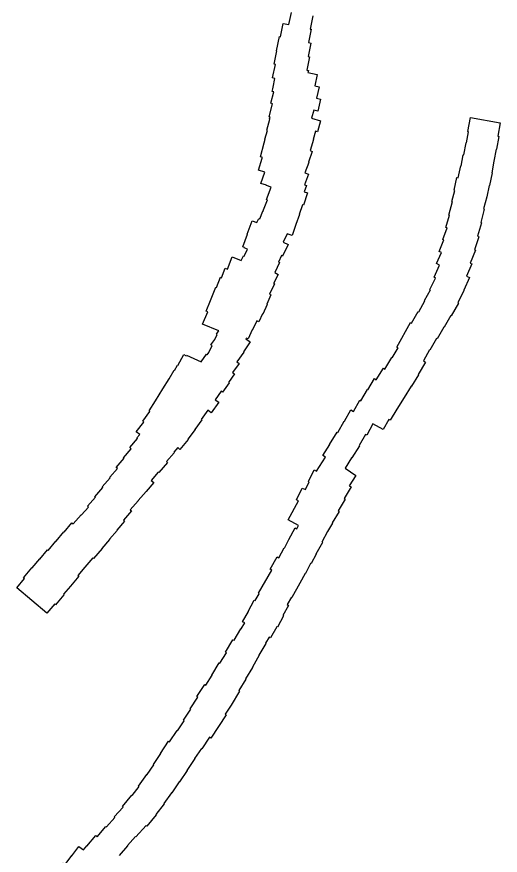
# Model space of a CAD drawing. Extents: x 2650582 to 3923188, y 277893 to 989177.
# Drawn here: x 3706821 to 3712066, y 488376 to 497463 of the extents above; entities that cross this region are included whole.
import ezdxf

# ---------------------------------------------------------------- set-up
doc = ezdxf.new("R2010")
doc.units = 0
doc.layers.add('Level 18', color=7, linetype='Continuous')
doc.layers.add('Level 3', color=7, linetype='Continuous')

msp = doc.modelspace()

# ---------------------------------------------------------------- linework, layer by layer
at = {"layer": 'Level 18'}
msp.add_lwpolyline([(3709980, 496859.6), (3710081.5, 496836.1)], dxfattribs=at)
at = {"layer": 'Level 3'}
for points in [[(3709534.8, 496232.7), (3709567.8, 496355.1), (3709564.8, 496356), (3709569.8, 496374.7), (3709557.8, 496377.9), (3709596.3, 496521), (3709578, 496525.9), (3709610.8, 496647.9), (3709593, 496651.5), (3709599.6, 496683.7), (3709598.9, 496683.9), (3709603.4, 496701.9), (3709622.6, 496795.9), (3709597.3, 496800.9), (3709627.1, 496946.8), (3709613.7, 496949.5), (3709643.3, 497094), (3709639.8, 497094.7), (3709671.2, 497248), (3709682.4, 497245.7), (3709712, 497390.2), (3709773.7, 497377.6), (3709801.1, 497510.2)], [(3710034.6, 497475), (3710005, 497330.2), (3710014.5, 497328.3), (3709985, 497183.7), (3710012.2, 497178.2), (3709982.5, 497033.2), (3709996.9, 497030.2), (3709967.1, 496885), (3709984.5, 496881.3), (3709980, 496859.6), (3710081.5, 496836.1), (3710053.6, 496714.8), (3710102.4, 496702.7), (3710072.1, 496581.4), (3710118.2, 496569.9), (3710086.2, 496441.8), (3710043.2, 496452.6), (3710019.1, 496362.6), (3710115.6, 496336.8), (3710083.5, 496217), (3710060.9, 496223), (3710036.6, 496132.3)], [(3710943.6, 493884.1), (3711092.4, 494148), (3711102.8, 494142.8), (3711174.7, 494269.3), (3711183.6, 494264.2), (3711249.5, 494383.4), (3711244.2, 494386.5), (3711309.8, 494502.6), (3711302.5, 494506.6), (3711364.8, 494632), (3711348.8, 494639.7), (3711408.6, 494772.5), (3711373.1, 494788.7), (3711428.1, 494909.3), (3711405.4, 494917.6), (3711454, 495045.9), (3711444.6, 495048.9), (3711488.9, 495175.3), (3711475.5, 495179.2), (3711514.5, 495312.8), (3711510.1, 495314), (3711547.1, 495461.1), (3711542.8, 495462.6), (3711573.3, 495581.6), (3711566.6, 495583.1), (3711596.6, 495720.4), (3711610.6, 495717.1), (3711638.6, 495846.1), (3711642.9, 495845.4), (3711665.9, 495967.2), (3711671.3, 495966.7), (3711695.9, 496097.1), (3711701, 496096.5), (3711722.7, 496217.1), (3711715.4, 496218.6), (3711744.4, 496371.5), (3712066.4, 496313.8)], [(3712066.4, 496313.8), (3712039.7, 496168.1), (3712049.8, 496166.3), (3712024.6, 496027.9), (3712022.1, 496028.3), (3711998.4, 495898.1), (3711996.5, 495898.4), (3711973.8, 495772.9), (3711977, 495772.4), (3711948.2, 495634.9), (3711946, 495635.3), (3711919.1, 495511.4), (3711920.3, 495511.1), (3711886.2, 495380.5), (3711890.8, 495379.2), (3711854, 495232.2), (3711861.7, 495230.1), (3711819.4, 495084.7), (3711834.6, 495078.9), (3711785.8, 494937), (3711797, 494933.3), (3711741.3, 494793.4), (3711759.2, 494784.8), (3711700, 494652.4), (3711731.9, 494636.7), (3711670.5, 494498.5), (3711672.5, 494497.4), (3711605.4, 494362.4), (3711611.7, 494358.6), (3711535.2, 494223.2), (3711530.3, 494225.7), (3711458.4, 494097.9), (3711454.3, 494100.3), (3711381.9, 493973.2), (3711373.8, 493977.7), (3711302.8, 493850.5), (3711299.6, 493851.8), (3711232.2, 493732.9)], [(3708634.7, 493803.5), (3708660.1, 493789.2), (3708663.5, 493796.7), (3708822.1, 493723.1), (3708879.6, 493805.3), (3708887.8, 493799.6), (3708905.7, 493825), (3708940.2, 493899.6), (3708928, 493908.1), (3708968.7, 493966.2), (3708993.9, 494020.7), (3708988.4, 494024.6), (3709010.1, 494055.5), (3709012.6, 494061), (3708837.9, 494133), (3708892.5, 494265.7), (3708875.8, 494272.6), (3708923.8, 494389.1), (3708922.4, 494389.7), (3708980.6, 494531.1), (3708988.5, 494527.8), (3709032.1, 494639.3), (3709043.4, 494634.9), (3709083.7, 494737.7), (3709106.6, 494728.8), (3709158.3, 494860.5), (3709255.2, 494822.6), (3709281.5, 494872), (3709289.3, 494867.9), (3709324.9, 494944.2), (3709289.7, 494960.6), (3709291.3, 494964.1), (3709272.9, 494971.2), (3709325.4, 495105.3), (3709320, 495107.5), (3709376.3, 495251.4), (3709424.9, 495232.3), (3709446.1, 495277.6), (3709457.3, 495272.4), (3709489.7, 495354.8), (3709491.7, 495353.9), (3709540.5, 495478.5), (3709530.3, 495482.7), (3709582.4, 495615.4), (3709531, 495635.4), (3709531.5, 495636.8), (3709470.8, 495657.7), (3709512.3, 495778.2), (3709444.3, 495799), (3709484.3, 495929.1), (3709483.4, 495929.5), (3709487.1, 495939.1), (3709464.8, 495945.1), (3709505.6, 496096.7), (3709505.9, 496096.6), (3709516.4, 496135.8), (3709514.1, 496136.4), (3709541.3, 496231), (3709534.8, 496232.7)], [(3710036.6, 496132.3), (3710039.1, 496131.5), (3710005, 496012.3), (3710027.5, 496004.6), (3709986.8, 495886.2), (3709990.1, 495884.9), (3709946.5, 495771.4), (3709986.1, 495757), (3709944.5, 495642.7), (3709964.5, 495635.8), (3709940.6, 495566.3), (3709976.3, 495554.1), (3709930.7, 495421.7), (3709921.8, 495424.8), (3709885.9, 495320.8), (3709887.6, 495320.2), (3709849.8, 495210.5), (3709848.3, 495211), (3709807.6, 495092.8), (3709753.7, 495111.4), (3709711.5, 495021), (3709764, 494996.5), (3709704.9, 494869.6), (3709695.1, 494874.2), (3709662.1, 494803.5), (3709672.9, 494798.4), (3709622.6, 494690.6), (3709658.5, 494671.5), (3709606.6, 494573.8), (3709617.7, 494568.6), (3709564.9, 494455.3), (3709579, 494448.7), (3709532.7, 494349.5), (3709539.3, 494346.5), (3709490.2, 494241.3), (3709487.2, 494242.8), (3709447.9, 494158.5)], [(3709447.9, 494158.5), (3709424.1, 494169.6), (3709378, 494070.8), (3709376.6, 494071.4), (3709330.6, 493972.6), (3709313.7, 493980.5), (3709307.6, 493971.9), (3709354.6, 493939), (3709280, 493832.5), (3709285.2, 493828.9), (3709210.6, 493722.4), (3709233, 493706.7), (3709163.1, 493606.8), (3709183.5, 493592.5), (3709118.1, 493499.1), (3709124.4, 493494.7), (3709053.3, 493393.1), (3709037.4, 493404.2), (3708973.2, 493312.5), (3709012.1, 493285.2), (3708931.8, 493170.6), (3708892.5, 493198.1), (3708823.6, 493099.8), (3708828.6, 493096.4), (3708754.4, 492990.4), (3708755.1, 492989.9), (3708676.7, 492885.9), (3708681.6, 492881.8), (3708591.6, 492774.6), (3708568.1, 492794.3)], [(3709876.7, 491949.4), (3709765.5, 492011), (3709878, 492218.8), (3709857, 492229.1), (3709918.4, 492354.8), (3709952.1, 492338.4), (3709993.3, 492423), (3709985.6, 492426.7), (3710047, 492552.5), (3710074, 492539.3), (3710168.9, 492691.9), (3710143, 492707.6), (3710217.1, 492826.4), (3710213.6, 492828.7), (3710296.5, 492961), (3710305.1, 492956.6), (3710374, 493082.1), (3710378.2, 493079.7), (3710446.8, 493201.7), (3710473.2, 493185.4), (3710542.2, 493307.8), (3710554.3, 493301), (3710627.8, 493422.3), (3710630.5, 493420.6), (3710703.5, 493541.6), (3710721.9, 493530), (3710798.2, 493654.3), (3710815.6, 493643), (3710891.4, 493769.4), (3710895.6, 493766.9), (3710958.3, 493875.8), (3710943.6, 493884.1)], [(3708155.7, 492936.2), (3708118.5, 492965.2), (3708200.9, 493071.2), (3708189.6, 493079.2), (3708266.1, 493185.1), (3708256.5, 493191.4), (3708328, 493299.8), (3708327.1, 493300.3), (3708406.2, 493430.1), (3708407.1, 493429.5), (3708473.7, 493538.7), (3708473.2, 493539), (3708529.9, 493632), (3708532.6, 493630.3), (3708566.7, 493686.3), (3708568.3, 493685.4), (3708634.7, 493803.5)], [(3711232.2, 493732.9), (3711253.8, 493720.4), (3711175.8, 493585.4), (3711177.8, 493584.1), (3711102.6, 493459.8), (3711099.8, 493461.5), (3711024.9, 493335.4), (3711023.3, 493336.3), (3710946.3, 493211), (3710944.6, 493211.9), (3710872.3, 493091.5), (3710856.5, 493099.8), (3710795.6, 492989.7), (3710685.1, 493050.7), (3710617.6, 492928.2), (3710603.1, 492936.1), (3710535.2, 492817), (3710538.9, 492814.5), (3710456.5, 492681.7), (3710452.9, 492683.8), (3710382.5, 492570.3), (3710499, 492492.9), (3710426.4, 492381.3), (3710448.9, 492367.5), (3710373.8, 492242.7), (3710385, 492234.7), (3710308.7, 492108.1), (3710319.9, 492100.4), (3710243.3, 491978.9), (3710247.6, 491975.8), (3710192.7, 491884.3)], [(3707161.9, 491680.6), (3707246.6, 491781.7), (3707247.5, 491780.9), (3707332.3, 491880.3), (3707334.3, 491878.6), (3707419.6, 491978.5), (3707433.4, 491966.8), (3707520.4, 492066.8), (3707523.9, 492063.8), (3707599, 492150.2), (3707590, 492158), (3707675.6, 492256.6), (3707669.9, 492261.6), (3707756.5, 492361.3), (3707748.9, 492367.9), (3707835.4, 492467.3), (3707829.5, 492472.5), (3707912.6, 492568.4), (3707899.7, 492579.6), (3707985.4, 492678.2), (3707978.8, 492683.9), (3708063.9, 492781.9), (3708049, 492794.8), (3708132.9, 492891.3), (3708123.7, 492899.4), (3708155.7, 492936.2)], [(3708568.1, 492794.3), (3708524, 492743.8), (3708529.7, 492738.8), (3708445.5, 492641.9), (3708457.2, 492631.8), (3708362.3, 492522.6), (3708357.2, 492527), (3708280.5, 492438.7), (3708307.2, 492415.3), (3708223.6, 492319.1), (3708224.2, 492318.5), (3708138, 492219.4), (3708138.6, 492218.8), (3708051.9, 492119), (3708065.4, 492107), (3707979.7, 492008.2), (3707990.8, 491998.5), (3707906, 491900.8), (3707910.7, 491896.7), (3707827.1, 491800.4), (3707829.3, 491798.5), (3707744.6, 491701.1), (3707746.4, 491699.6), (3707654.5, 491591.9), (3707646.7, 491598.5), (3707561.3, 491498.5), (3707560.5, 491499.2)], [(3709452.3, 491210.9), (3709444.7, 491215.8), (3709588.9, 491465.3), (3709571.5, 491476), (3709647, 491610.5), (3709664.3, 491600.2), (3709720.8, 491707.9), (3709725.7, 491705.5), (3709774.6, 491796.5), (3709771.7, 491797.9), (3709840.6, 491925.3), (3709858.8, 491915.1), (3709876.7, 491949.4)], [(3710192.7, 491884.3), (3710193.8, 491883.7), (3710130.9, 491770.2), (3710136.6, 491766.9), (3710065.8, 491639.2), (3710068.5, 491637.6), (3710013.8, 491536.6), (3710009.6, 491538.9), (3709953.3, 491428.7), (3709949, 491431.1), (3709890.6, 491324.8), (3709804.2, 491171), (3709803.6, 491171.3), (3709755.9, 491091.8)], [(3707560.5, 491499.2), (3707485.3, 491409.4), (3707496.4, 491400.1), (3707405.6, 491291.8), (3707403.4, 491293.6), (3707328.4, 491204.3), (3707333.7, 491199.9), (3707243, 491091.6), (3707234, 491099.2), (3707149.4, 490998.4), (3706821.4, 491273.4), (3706906, 491374.2), (3706894.8, 491383.7), (3706985.5, 491491.9), (3706988.7, 491489.2), (3707070.8, 491587.1), (3707073, 491585.2), (3707156.7, 491685), (3707161.9, 491680.6)], [(3707543.8, 488434.2), (3707581, 488477.8), (3707582.7, 488476.2), (3707678.7, 488589.4), (3707693.3, 488575.8), (3707789.1, 488687.4), (3707793.9, 488683.2), (3707886, 488784.3), (3707877.3, 488792.4), (3707974.8, 488897.7), (3707968, 488903.2), (3708068.6, 489028.7), (3708074.3, 489024.3), (3708148.5, 489120.2), (3708142.6, 489124.6), (3708232.4, 489252.4), (3708236.4, 489249.5), (3708310, 489356.3), (3708304.7, 489359.9), (3708383.9, 489478), (3708381.6, 489479.4), (3708468.3, 489611.9), (3708479.3, 489603.9), (3708560.6, 489727.5), (3708564.2, 489725.1), (3708637.9, 489833.5), (3708630.5, 489838.7), (3708711.4, 489957.6), (3708702.9, 489964.6), (3708785.5, 490087.6), (3708774.6, 490096.1), (3708861.3, 490226.4), (3708871.7, 490219.5), (3708940.5, 490326.8), (3708935.9, 490329.5), (3709017.1, 490462.5), (3709025.1, 490457.1), (3709095.7, 490571.5), (3709086.8, 490578.3), (3709166.1, 490712.1), (3709179, 490705.7), (3709253.9, 490830.6), (3709255.6, 490829.9), (3709294, 490894.2), (3709272.1, 490906.8), (3709335.6, 491017.3), (3709333.1, 491018.8), (3709398.1, 491142.3), (3709409, 491136.6), (3709452.3, 491210.9)], [(3709755.9, 491091.8), (3709770.7, 491083.2), (3709707.4, 490974.7), (3709715.9, 490970.3), (3709651.8, 490847.1), (3709644.2, 490850.9), (3709575.5, 490732.1), (3709560.3, 490740.9), (3709519.9, 490674.3), (3709523, 490672.2), (3709447.8, 490546), (3709452.8, 490542.8), (3709378, 490413.5), (3709379.8, 490412.4), (3709303.3, 490287.1), (3709307.4, 490284.1), (3709230.5, 490159.9), (3709239.4, 490154.2), (3709146.8, 490004), (3709082.1, 489905), (3709092.3, 489897.8), (3708928.4, 489645.1), (3708911.3, 489654.6), (3708830, 489530.6), (3708825.3, 489533.4), (3708750.5, 489425.4), (3708752.6, 489424.1), (3708667.9, 489294.8), (3708668.6, 489294.2), (3708585.4, 489171.6), (3708584.2, 489171.9), (3708502.5, 489053.2), (3708501.1, 489054), (3708417.8, 488935.5), (3708420.1, 488933.3), (3708331.3, 488818), (3708334.7, 488815.2), (3708234.2, 488689.9), (3708225, 488697.2), (3708111.9, 488574.9), (3708108.4, 488578.4), (3708021.7, 488482.9), (3708024.5, 488479.9), (3707931, 488371.6)], [(3707089.8, 488004.1), (3707162.5, 488087.6), (3707151.2, 488098), (3707243.1, 488203.6), (3707250.2, 488197.5), (3707326.1, 488291.1), (3707345.1, 488275.5), (3707418.3, 488372.4), (3707420.4, 488370.8), (3707495.6, 488470.6), (3707543.8, 488434.2)]]:
    msp.add_lwpolyline(points, dxfattribs=at)

doc.saveas('drawing.dxf')
